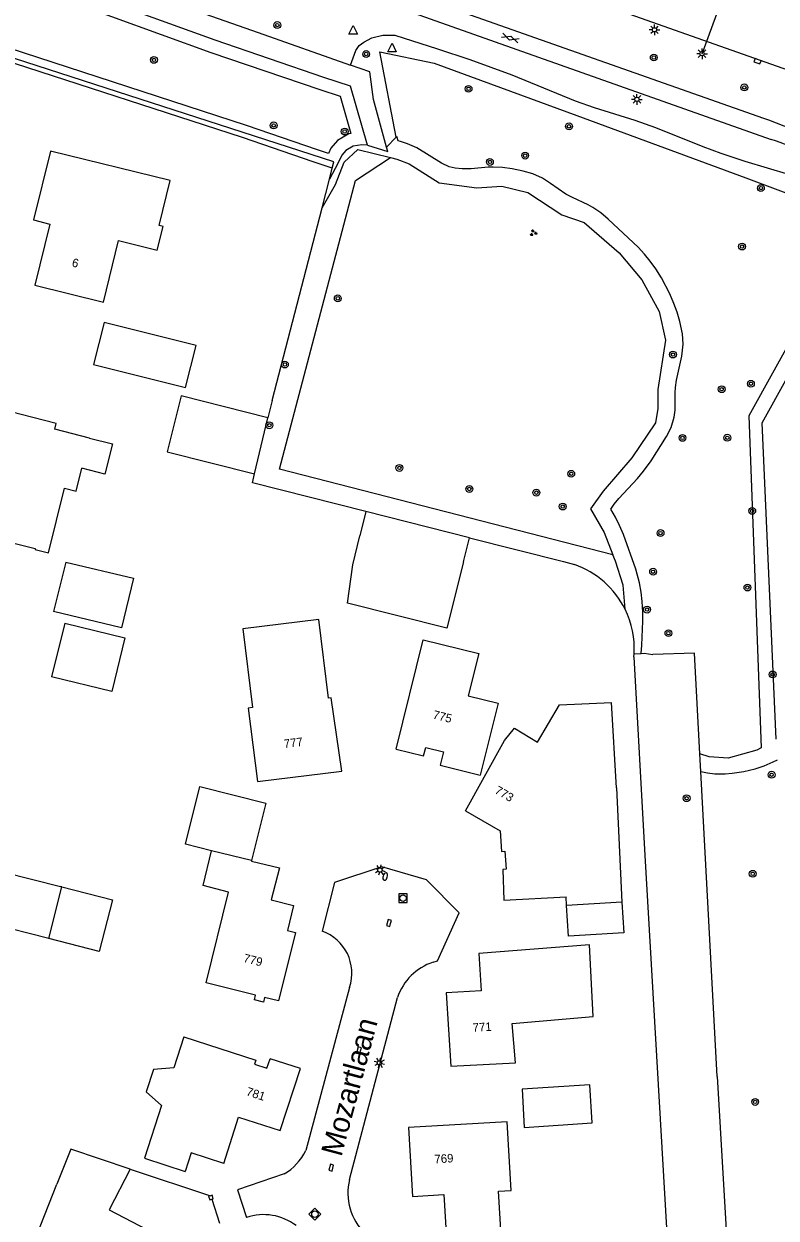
# Model space of a CAD drawing. Extents: x 132999 to 136000, y 398499 to 400501.
# Drawn here: x 133358.2 to 133446.5, y 399202.1 to 399342.3 of the extents above; entities that cross this region are included whole.
import ezdxf

# ---------------------------------------------------------------- set-up
doc = ezdxf.new("R2010")
doc.units = 0
for name, color, linetype in [('gg-afsc-erfafscheiding', 7, 'Continuous'), ('gg-afsc-hekwerk', 7, 'Continuous'), ('gg-afsc-muur', 7, 'Continuous'), ('gg-anno-huisnummerreeks BGT', 7, 'Continuous'), ('gg-anno-openbare ruimte label', 7, 'Continuous'), ('gg-bbg-bijgebouw', 7, 'Continuous'), ('gg-bbg-gedigitaliseerde bebouwing', 7, 'Continuous'), ('gg-bbg-gedigitaliseerde bijgebouw', 7, 'Continuous'), ('gg-bbg-hoofdgebouw', 7, 'Continuous'), ('gg-bbg-tussenscheiding', 7, 'Continuous'), ('gg-knt-verharding', 7, 'Continuous'), ('gt-grn-groengrens', 7, 'Continuous'), ('gt-grn-groenlijn', 7, 'Continuous'), ('gt-grn-vlakafsluiter', 7, 'Continuous'), ('gt-knt-lijn portaal', 7, 'Continuous'), ('gt-symb-boom', 7, 'Continuous'), ('gt-symb-brandkraan', 7, 'Continuous'), ('gt-symb-gesloten verharding', 7, 'Continuous'), ('gt-symb-groenvak', 7, 'Continuous'), ('gt-symb-kolk', 7, 'Continuous'), ('gt-symb-lichtmast', 7, 'Continuous'), ('gt-symb-rioolschacht', 7, 'Continuous'), ('gt-symb-waterafsluiter', 7, 'Continuous')]:
    doc.layers.add(name, color=color, linetype=linetype)

# ---------------------------------------------------------------- blocks, each defined once
blk = doc.blocks.new('gt0-BOOM')
at = {"layer": 'gt-symb-boom'}
for radius in [0.4, 0.2]:
    blk.add_circle((0, 0), radius, dxfattribs=at)
blk = doc.blocks.new('gt0-LMAST')
at = {"layer": 'gt-symb-lichtmast'}
for p, q in [((-0.18, 0.17), (-0.45, 0.44)), ((-0.01, 0.25), (-0.01, 0.62)), ((0.17, 0.17), (0.44, 0.44)), ((-0.26, 0), (-0.63, 0)), ((-0.18, -0.18), (-0.45, -0.45)), ((-0.01, -0.25), (-0.01, -0.63)), ((0.44, -0.45), (0.17, -0.18)), ((0.24, 0), (0.62, 0))]:
    blk.add_line(p, q, dxfattribs=at)
blk.add_circle((-0.01, 0), 0.25, dxfattribs=at)
blk = doc.blocks.new('gt0-KOLK')
at = {"layer": 'gt-symb-kolk'}
blk.add_lwpolyline([(0, 0), (0.37, 0), (0.37, 0.4), (-0.38, 0.4), (-0.38, 0), (0, 0)], dxfattribs=at)
blk = doc.blocks.new('gt0-WAFSL')
at = {"layer": 'gt-symb-waterafsluiter'}
for p, q in [((-0.5, -0.33), (0, 0.67)), ((0, 0.67), (0.5, -0.33)), ((0.5, -0.33), (-0.5, -0.33))]:
    blk.add_line(p, q, dxfattribs=at)
blk = doc.blocks.new('gt0-GESVH1')
at = {"layer": 'gt-symb-gesloten verharding'}
for p, q in [((-0.99, -0.26), (0.01, 0.24)), ((0.01, -0.26), (-0.99, 0.24)), ((0.01, 0.24), (1.01, -0.26)), ((1.01, 0.24), (0.01, -0.26))]:
    blk.add_line(p, q, dxfattribs=at)
blk = doc.blocks.new('gt0-GRVAK')
at = {"layer": 'gt-symb-groenvak'}
for p, q in [((-0.11, 0.19), (-0.23, 0.24)), ((-0.18, 0.15), (0.09, 0.15)), ((-0.09, 0.21), (-0.16, 0.32)), ((-0.05, 0.21), (-0.05, 0.39)), ((0, 0.21), (0.06, 0.32)), ((0.01, 0.19), (0.13, 0.24)), ((0.26, -0.05), (0.2, 0.06)), ((0.3, -0.05), (0.3, 0.13)), ((0.35, -0.05), (0.41, 0.06)), ((-0.24, -0.23), (-0.36, -0.18)), ((-0.32, -0.26), (-0.05, -0.26)), ((-0.23, -0.21), (-0.29, -0.09)), ((-0.18, -0.2), (-0.18, -0.02)), ((-0.14, -0.21), (-0.07, -0.09)), ((-0.12, -0.23), (0, -0.18)), ((0.24, -0.07), (0.12, -0.02)), ((0.17, -0.11), (0.44, -0.11)), ((0.37, -0.07), (0.49, -0.02))]:
    blk.add_line(p, q, dxfattribs=at)
blk = doc.blocks.new('gt0-RS')
at = {"layer": 'gt-symb-rioolschacht'}
blk.add_lwpolyline([(-0.5, -0.5), (0.5, -0.5), (0.5, 0.5), (-0.5, 0.5)], close=True, dxfattribs=at)
blk.add_circle((0, 0), 0.375, dxfattribs=at)
blk = doc.blocks.new('gt0-BR')
at = {"layer": 'gt-symb-brandkraan'}
for centre, radius, start, end in [((-0.24, 0), 0.206, 107.5669, 252.4331), ((0.6, -2.66), 3, 106.892, 107.5669), ((0, -0.69), 0.938, 73.108, 106.892), ((-0.6, -2.66), 3, 72.4331, 73.108), ((0.24, 0), 0.206, 287.567, 72.4331), ((0.6, 2.66), 3, 252.4331, 253.108), ((0, 0.69), 0.938, 253.108, 286.8921), ((-0.6, 2.66), 3, 286.8921, 287.567)]:
    blk.add_arc(centre, radius, start, end, dxfattribs=at)

msp = doc.modelspace()

# ---------------------------------------------------------------- linework, layer by layer
at = {"layer": 'gg-afsc-erfafscheiding'}
for p, q in [((133429.82, 399268.34), (133430.64, 399268.38)), ((133370.68, 399207.83), (133380.09, 399204.72))]:
    msp.add_line(p, q, dxfattribs=at)
for points in [[(133430.64, 399268.38), (133430.98, 399268.4), (133432, 399268.24)], [(133429.79, 399267.98), (133431.06, 399244.65), (133434, 399194.24)], [(133439.56, 399218.71), (133440.99, 399194.68), (133434, 399194.24)]]:
    msp.add_lwpolyline(points, dxfattribs=at)
at = {"layer": 'gg-afsc-hekwerk'}
for p, q in [((133394.06, 399324.04), (133394.39, 399325.34)), ((133393.19, 399320.7), (133394.06, 399324.04)), ((133387.32, 399298.08), (133393.19, 399320.7)), ((133437.65, 399254.51), (133437.54, 399256.58)), ((133439.56, 399218.71), (133437.65, 399254.51)), ((133380.27, 399204.32), (133381.14, 399201.49))]:
    msp.add_line(p, q, dxfattribs=at)
for points in [[(133394.39, 399325.34), (133394.58, 399326.08), (133355.77, 399338.64)], [(133437.54, 399256.58), (133436.91, 399268.42), (133432, 399268.24)]]:
    msp.add_lwpolyline(points, dxfattribs=at)
at = {"layer": 'gg-afsc-muur'}
msp.add_line((133429.79, 399267.98), (133429.82, 399268.34), dxfattribs=at)
for points in [[(133410.49, 399281.95), (133421.52, 399279.18), (133422.81, 399278.82)], [(133380.09, 399204.72), (133379.88, 399204.66), (133380.02, 399204.24), (133380.27, 399204.32)], [(133380.27, 399204.32), (133380.43, 399204.37), (133380.3, 399204.79), (133380.09, 399204.72)]]:
    msp.add_lwpolyline(points, dxfattribs=at)
for radius, start, end in [(10.44, 26.1618, 70.9158), (10.45, 356.6291, 26.1722)]:
    msp.add_arc((133419.39, 399268.95), radius, start, end, dxfattribs=at)
at = {"layer": 'gg-bbg-bijgebouw'}
for p, q in [((133385.28, 399289.46), (133386.83, 399296.02)), ((133363.13, 399279.11), (133361.69, 399273.3)), ((133362.99, 399271.94), (133361.43, 399265.63)), ((133386.6, 399250.8), (133384.91, 399244.06))]:
    msp.add_line(p, q, dxfattribs=at)
for points in [[(133386.83, 399296.02), (133376.67, 399298.6), (133375.01, 399292.06), (133385.28, 399289.46)], [(133416.68, 399217.23), (133416.93, 399212.73), (133424.91, 399213.26), (133424.62, 399217.75), (133416.68, 399217.23)]]:
    msp.add_lwpolyline(points, dxfattribs=at)
at = {"layer": 'gg-bbg-gedigitaliseerde bebouwing'}
msp.add_line((133410.04, 399249.92), (133414.62, 399258.15), dxfattribs=at)
for points in [[(133359.49, 399311.61), (133367.55, 399309.6), (133369.32, 399316.83), (133373.85, 399315.72), (133374.53, 399318.51)], [(133365.9, 399293.66), (133361.82, 399294.7), (133361.99, 399295.36), (133353.87, 399297.43)], [(133365.9, 399293.66), (133368.61, 399292.97), (133367.71, 399289.44), (133365, 399290.14)], [(133359.5, 399280.58), (133361.1, 399280.19), (133362.96, 399287.78), (133364.34, 399287.44), (133365, 399290.14)], [(133393.96, 399263.13), (133392.81, 399272.36), (133383.88, 399271.25), (133385.03, 399262.02), (133384.53, 399261.96), (133385.61, 399253.33)], [(133401.88, 399257.16), (133405.06, 399269.99), (133411.6, 399268.37), (133410.36, 399263.4), (133413.86, 399262.53), (133411.76, 399254.09)], [(133395.53, 399254.57), (133394.28, 399263.17), (133393.96, 399263.13)], [(133414.62, 399258.15), (133415.77, 399259.6), (133418.49, 399257.96), (133421.06, 399262.35), (133427.17, 399262.63)], [(133385.25, 399227.72), (133385.38, 399228.26), (133379.58, 399229.72), (133382.23, 399240.37), (133379.24, 399241.15), (133380.21, 399245.21)], [(133376.98, 399223.37), (133375.8, 399219.74), (133373.39, 399219.52), (133372.53, 399216.9), (133374.35, 399215.3), (133372.34, 399209.14), (133377.14, 399207.57)], [(133376.98, 399223.37), (133385.41, 399220.64), (133385.25, 399220.17), (133386.73, 399219.68), (133387.1, 399220.81)], [(133370.68, 399207.83), (133363.71, 399210.19), (133362.07, 399206.06)], [(133366.5, 399178.61), (133360.74, 399181.56), (133368.02, 399195.73), (133359.67, 399200.01), (133362.07, 399206.06)]]:
    msp.add_lwpolyline(points, dxfattribs=at)
at = {"layer": 'gg-bbg-gedigitaliseerde bijgebouw'}
for p, q in [((133398.34, 399285.02), (133397.63, 399282.2)), ((133410.49, 399281.95), (133398.34, 399285.02)), ((133409.78, 399279.14), (133410.49, 399281.95)), ((133362.66, 399240.98), (133362.49, 399241.02))]:
    msp.add_line(p, q, dxfattribs=at)
for points in [[(133366.37, 399302.31), (133377.18, 399299.6), (133378.41, 399304.51), (133367.6, 399307.23), (133366.37, 399302.31)], [(133409.78, 399279.14), (133407.82, 399271.34), (133396.18, 399274.26), (133396.79, 399278.76), (133397.63, 399282.2)], [(133363.13, 399279.11), (133371.06, 399277.21), (133369.66, 399271.37), (133361.69, 399273.3)], [(133362.99, 399271.94), (133370.04, 399270.21), (133368.5, 399263.9), (133361.43, 399265.63)], [(133380.21, 399245.21), (133377.15, 399246), (133378.84, 399252.74), (133386.6, 399250.8)], [(133361.11, 399234.9), (133354.3, 399236.64), (133355.85, 399242.72), (133362.49, 399241.02)], [(133362.66, 399240.98), (133368.58, 399239.47), (133367.02, 399233.39), (133361.11, 399234.9)]]:
    msp.add_lwpolyline(points, dxfattribs=at)
at = {"layer": 'gg-bbg-hoofdgebouw'}
for p, q in [((133427.75, 399252.62), (133427.17, 399262.63)), ((133385.61, 399253.33), (133395.53, 399254.57)), ((133427.75, 399252.62), (133428.39, 399239.19)), ((133421.89, 399238.8), (133421.83, 399239.81))]:
    msp.add_line(p, q, dxfattribs=at)
for points in [[(133374.53, 399318.51), (133374.09, 399318.61), (133375.38, 399323.89), (133361.3, 399327.33), (133359.32, 399319.26), (133361.26, 399318.78), (133359.49, 399311.61)], [(133351.54, 399282.35), (133352.54, 399282.09), (133352.62, 399282.42), (133359.51, 399280.69), (133359.5, 399280.58)], [(133401.88, 399257.16), (133405.11, 399256.36), (133405.37, 399257.33), (133407.46, 399256.81), (133407.07, 399255.26), (133411.76, 399254.09)], [(133410.04, 399249.92), (133414.09, 399247.56), (133414.25, 399245.13), (133414.65, 399245.16), (133414.8, 399243.06), (133414.4, 399243.03), (133414.53, 399239.4), (133421.83, 399239.81)], [(133384.91, 399244.06), (133384.9, 399244), (133388.18, 399243.21), (133387.22, 399239.44), (133389.84, 399238.78), (133389.12, 399235.86), (133390.08, 399235.62), (133388.07, 399227.58), (133386.44, 399227.99), (133386.31, 399227.46), (133385.25, 399227.72)], [(133428.39, 399239.19), (133428.61, 399235.59), (133422.11, 399235.19), (133421.89, 399238.8)], [(133408.29, 399219.92), (133415.91, 399220.34), (133415.52, 399224.95), (133425, 399225.75), (133424.59, 399234.17), (133411.61, 399233.16), (133411.88, 399228.78), (133407.77, 399228.52), (133408.29, 399219.92)], [(133381.65, 399208.5), (133383.4, 399213.95), (133388.29, 399212.38), (133390.65, 399219.65), (133387.1, 399220.81)], [(133403.32, 399212.73), (133403.8, 399204.64), (133407.5, 399204.86), (133407.81, 399199.68), (133414.21, 399200.05), (133413.91, 399205.25), (133415.38, 399205.33), (133414.9, 399213.39), (133403.32, 399212.73)], [(133381.65, 399208.5), (133377.82, 399209.74), (133377.14, 399207.57)], [(133370.68, 399207.83), (133368.21, 399203.05), (133375.25, 399199.4), (133374.06, 399197.08), (133375.98, 399196.09), (133375.85, 399195.82), (133374.76, 399196.38), (133373.36, 399193.64), (133373.91, 399193.36)]]:
    msp.add_lwpolyline(points, dxfattribs=at)
at = {"layer": 'gg-bbg-tussenscheiding'}
for p, q in [((133384.91, 399244.06), (133380.21, 399245.21)), ((133361.11, 399234.9), (133362.66, 399240.98)), ((133428.39, 399239.19), (133421.89, 399238.8))]:
    msp.add_line(p, q, dxfattribs=at)
at = {"layer": 'gg-knt-verharding'}
for p, q in [((133396.41, 399229.18), (133391.28, 399210.04)), ((133396.43, 399206.61), (133402.05, 399227.98))]:
    msp.add_line(p, q, dxfattribs=at)
for points in [[(133445.05, 399331.16), (133403.86, 399345.73), (133364.88, 399359.57)], [(133359.72, 399359.26), (133403.32, 399343.78), (133445.9, 399328.72)], [(133466.03, 399330.43), (133459.95, 399332.56), (133427.91, 399343.89), (133426.61, 399344.34)], [(133452.14, 399328.42), (133445.64, 399330.96), (133445.05, 399331.16)], [(133406.22, 399232.12), (133406.74, 399232.29), (133409.29, 399237.92), (133405.47, 399241.82), (133400.21, 399243.31), (133394.66, 399241.5), (133393.19, 399235.77)], [(133388.73, 399207.28), (133383.27, 399205.42), (133384.33, 399202.17)]]:
    msp.add_lwpolyline(points, dxfattribs=at)
for centre, radius, start, end in [((133421.54, 399259.1), 73.76, 63.7961, 70.7115), ((133391.48, 399230.85), 5.21, 341.2954, 70.8004), ((133408.21, 399225.95), 6.49, 107.845, 161.6859), ((133385.59, 399212.73), 6.29, 299.9063, 334.6456), ((133402.74, 399205.01), 6.51, 165.7633, 226.4818), ((133386.34, 399196.22), 6.28, 52.6389, 108.6441)]:
    msp.add_arc(centre, radius, start, end, dxfattribs=at)
at = {"layer": 'gt-grn-groengrens'}
msp.add_line((133401.88, 399328.97), (133400.76, 399327.82), dxfattribs=at)
for points in [[(133398.51, 399328.03), (133396.55, 399334.96), (133393.4, 399335.98), (133380.64, 399340.35), (133363.15, 399346.71), (133335.6, 399357.16), (133333.11, 399358), (133330.54, 399358.96), (133325.88, 399360.79), (133320.45, 399362.79), (133315.78, 399364.58), (133314.16, 399365.15), (133305.49, 399367.89), (133303.57, 399368.46), (133301.95, 399368.89), (133295.77, 399370.32), (133287.47, 399372.32), (133283.63, 399373.17)], [(133362.63, 399345.3), (133380.14, 399338.93), (133392.93, 399334.56), (133395.33, 399333.78), (133396.57, 399329.39), (133396.35, 399329.36), (133394.99, 399328.6), (133394.24, 399327.69), (133393.95, 399327.07), (133392.64, 399327.51), (133384.34, 399330.36), (133354.63, 399340.01), (133349.19, 399318.3), (133344.41, 399319.51), (133344.14, 399318.36), (133338.86, 399319.7)], [(133396.53, 399337.43), (133397.17, 399339.16), (133397.53, 399339.73), (133398.09, 399340.14), (133399.04, 399340.64), (133400.32, 399340.97), (133401.74, 399340.95), (133406.75, 399339.35), (133410.55, 399338.09), (133415.46, 399336.31), (133422.91, 399333.25), (133425.12, 399332.46), (133429.9, 399330.98), (133432.33, 399330.13), (133437.9, 399327.89), (133439.98, 399327.11), (133442.83, 399326.17), (133448.04, 399324.61)], [(133401.88, 399328.97), (133399.99, 399338.98), (133406.37, 399337.66), (133423.09, 399331.53), (133442.93, 399324.19), (133453.88, 399320.1), (133455.57, 399318.41), (133443.3, 399296.28), (133444.72, 399257.29), (133444.22, 399257.01), (133440.84, 399256.07), (133438.64, 399256.26), (133437.54, 399256.58)], [(133394.39, 399325.34), (133392.16, 399326.09), (133383.86, 399328.94), (133355.65, 399338.1)], [(133400.76, 399327.82), (133399.24, 399333.42), (133398.8, 399336.63), (133396.53, 399337.43)], [(133430.64, 399268.38), (133430.73, 399269.35), (133430.85, 399272.17), (133430.84, 399273.24), (133430.77, 399274.48), (133430.64, 399275.57), (133430.45, 399276.66), (133430.02, 399278.25), (133428.56, 399282.33), (133428.11, 399283.38), (133427.63, 399284.36), (133427.08, 399285.32), (133427.46, 399285.88), (133428.01, 399286.57), (133430.22, 399288.93), (133430.93, 399289.76), (133431.81, 399290.99), (133433.61, 399293.85), (133434.16, 399294.91), (133434.54, 399296.1), (133434.65, 399296.92), (133434.63, 399298.98), (133434.67, 399299.58), (133434.8, 399300.45), (133435.42, 399303.28), (133435.58, 399304.68), (133435.49, 399305.91), (133435.2, 399307.36), (133434.87, 399308.43), (133434.49, 399309.45), (133434, 399310.59), (133433.02, 399312.46), (133432.35, 399313.52), (133431.71, 399314.41), (133431.02, 399315.25), (133430.29, 399316.05), (133429.18, 399317.14), (133426.76, 399319.37), (133425.92, 399320.08), (133424.98, 399320.73), (133424.43, 399321.04), (133422.58, 399321.88), (133421.82, 399322.27), (133420.02, 399323.54), (133419.06, 399324.15), (133417.93, 399324.66), (133416.81, 399325), (133415.5, 399325.27), (133414.39, 399325.42), (133413.26, 399325.46), (133412.67, 399325.44), (133410.69, 399325.27), (133409.64, 399325.25), (133408.83, 399325.33), (133408.1, 399325.51), (133407.2, 399325.91), (133404.3, 399327.71), (133403.23, 399328.19), (133402.39, 399328.47), (133402.12, 399328.53), (133401.98, 399329.07), (133401.88, 399328.97)], [(133393.19, 399320.7), (133394.76, 399323.43), (133395.79, 399326.04), (133397.4, 399327.53), (133401.24, 399326.59)], [(133398.51, 399328.03), (133397.87, 399328.06), (133396.84, 399327.92), (133395.97, 399327.43), (133395.51, 399326.88), (133395.09, 399325.96), (133394.06, 399324.04)], [(133398.51, 399328.03), (133400.91, 399327.28), (133400.76, 399327.82)], [(133427.33, 399279.97), (133388.18, 399290.02), (133397.12, 399323.88), (133401.24, 399326.59)], [(133401.24, 399326.59), (133401.95, 399326.41), (133403.42, 399325.85), (133406.94, 399323.61), (133411.35, 399323.05), (133414.28, 399323.24), (133417.36, 399322.49), (133421.32, 399319.88), (133423.97, 399318.95), (133428.08, 399315.41), (133430.72, 399312.23), (133432.77, 399308.5), (133433.51, 399305.14), (133432.62, 399299.36), (133432.62, 399297.12), (133432.33, 399295.44), (133429.54, 399291.34), (133426.17, 399287.42), (133424.7, 399285.37), (133426.31, 399282.57), (133427.33, 399279.97)], [(133446.49, 399258.3), (133444.86, 399295.44), (133457.13, 399317.6)], [(133428.77, 399273.56), (133428.52, 399276.41), (133427.64, 399279.21), (133427.33, 399279.97)], [(133437.65, 399254.51), (133438.44, 399254.36), (133439.31, 399254.26), (133440.52, 399254.26), (133441.33, 399254.32), (133442.71, 399254.52), (133444.02, 399254.85), (133445.08, 399255.19), (133446.14, 399255.64), (133446.63, 399255.88)]]:
    msp.add_lwpolyline(points, dxfattribs=at)
at = {"layer": 'gt-grn-groenlijn'}
msp.add_lwpolyline([(133299.1, 399372.04), (133302.5, 399371.25), (133304.2, 399370.8), (133306.11, 399370.24), (133315.64, 399367.21), (133321.3, 399365.06), (133325.8, 399363.41), (133332.33, 399360.87), (133336.37, 399359.46), (133336.99, 399361.65), (133338.72, 399360.93), (133338.31, 399358.85), (133367.02, 399347.82), (133385.7, 399341.28), (133396.53, 399337.43)], dxfattribs=at)
at = {"layer": 'gt-grn-vlakafsluiter'}
msp.add_line((133387.32, 399298.08), (133386.83, 399296.02), dxfattribs=at)
msp.add_lwpolyline([(133398.34, 399285.02), (133385.02, 399288.4), (133385.28, 399289.46)], dxfattribs=at)
at = {"layer": 'gt-knt-lijn portaal'}
msp.add_line((133437.8, 399338.78), (133441.58, 399349.13), dxfattribs=at)

# ---------------------------------------------------------------- block references
at = {"layer": 'gt-symb-boom'}
for p in [(133387.94, 399342.14), (133373.46, 399338.05), (133398.37, 399338.74), (133432.13, 399338.33), (133410.39, 399334.65), (133442.76, 399334.82), (133387.51, 399330.36), (133395.85, 399329.64), (133422.18, 399330.25), (133417.03, 399326.81), (133412.89, 399326.07), (133444.7, 399323), (133442.49, 399316.14), (133395.04, 399310.06), (133434.38, 399303.46), (133388.83, 399302.29), (133440.1, 399299.39), (133387, 399295.16), (133402.27, 399290.15), (133422.44, 399289.47), (133410.48, 399287.68), (133418.35, 399287.25), (133421.44, 399285.62), (133432.05, 399277.97), (133431.34, 399273.52), (133433.85, 399270.76), (133446.08, 399265.91), (133445.96, 399254.14), (133435.98, 399251.38), (133443.74, 399242.51)]:
    msp.add_blockref('gt0-BOOM', p, dxfattribs=at)
for p, rotation in [((133443.53, 399300.03), -86.55950512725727), ((133435.5, 399293.68), -86.55950512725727), ((133440.76, 399293.7), -86.55950512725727), ((133443.68, 399285.11), -86.55950512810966), ((133432.92, 399282.51), -86.55950512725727), ((133443.12, 399276.11), -86.55950512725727), ((133444.03, 399215.73), 93.09405805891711)]:
    msp.add_blockref('gt0-BOOM', p, dxfattribs=dict(at, rotation=rotation))
at = {"layer": 'gt-symb-brandkraan', "rotation": 75.28268885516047}
msp.add_blockref('gt0-BR', (133400.61, 399242.18), dxfattribs=at)
at = {"layer": 'gt-symb-gesloten verharding', "rotation": -18.724868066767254}
msp.add_blockref('gt0-GESVH1', (133415.28, 399340.63), dxfattribs=at)
at = {"layer": 'gt-symb-groenvak'}
msp.add_blockref('gt0-GRVAK', (133417.99, 399317.74), dxfattribs=at)
at = {"layer": 'gt-symb-kolk'}
for p, rotation in [((133444.36, 399338.08), 160.5519078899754), ((133401.24, 399236.69), 75.28268885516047), ((133397.72, 399221.74), 75.28268885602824), ((133394.46, 399207.97), 75.2826888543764)]:
    msp.add_blockref('gt0-KOLK', p, dxfattribs=dict(at, rotation=rotation))
at = {"layer": 'gt-symb-lichtmast'}
for p in [(133432.22, 399341.58), (133437.8, 399338.78), (133430.16, 399333.42)]:
    msp.add_blockref('gt0-LMAST', p, dxfattribs=at)
at = {"layer": 'gt-symb-lichtmast', "rotation": 75.2826888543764}
for p in [(133399.99, 399242.96), (133399.93, 399220.33)]:
    msp.add_blockref('gt0-LMAST', p, dxfattribs=at)
at = {"layer": 'gt-symb-rioolschacht'}
msp.add_blockref('gt0-RS', (133402.7, 399239.65), dxfattribs=at)
at = {"layer": 'gt-symb-rioolschacht', "rotation": 136.13442162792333}
msp.add_blockref('gt0-RS', (133392.35, 399202.56), dxfattribs=at)
at = {"layer": 'gt-symb-waterafsluiter'}
for p in [(133396.84, 399341.4), (133401.41, 399339.33)]:
    msp.add_blockref('gt0-WAFSL', p, dxfattribs=at)

# ---------------------------------------------------------------- texts
at = {"layer": 'gg-anno-huisnummerreeks BGT'}
for s, rotation, p in [('6', 346.1, (133363.76, 399313.82)), ('775', 346, (133406.13, 399260.75)), ('777', 7.1, (133388.77, 399257.26)), ('773', 329.8, (133413.37, 399252.03)), ('779', 345.9, (133383.89, 399232.17)), ('771', 3.4, (133410.89, 399223.95)), ('781', 342, (133384.21, 399216.54)), ('769', 3.4, (133406.41, 399208.52))]:
    msp.add_text(s, height=1, rotation=rotation, dxfattribs=at).set_placement(p)
at = {"layer": 'gg-anno-openbare ruimte label'}
msp.add_text('Mozartlaan', height=2.5, rotation=75, dxfattribs=at).set_placement((133395.46, 399209.21))

doc.saveas('drawing.dxf')
